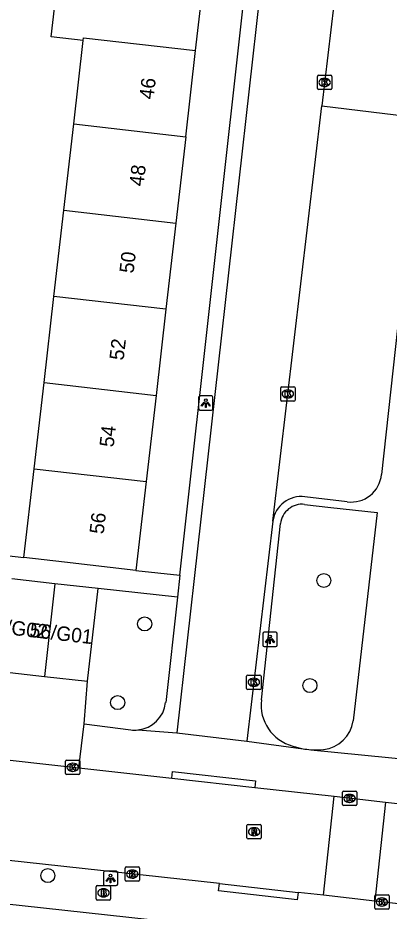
# Model space of a CAD drawing. Extents: x 161928 to 163055, y 386475 to 387428.
# Drawn here: x 162239.9 to 162265.7, y 386563.5 to 386625.6 of the extents above; entities that cross this region are included whole.
import ezdxf

# ---------------------------------------------------------------- set-up
doc = ezdxf.new("R2010")
doc.units = 0
for name, color, linetype in [('IMGEO_Boom', 7, 'Continuous'), ('IMGEO_Brandkraan', 7, 'Continuous'), ('IMGEO_Kolk', 7, 'Continuous'), ('IMGEO_Lichtpunt', 7, 'Continuous'), ('IMGEO_Pand', 7, 'Continuous'), ('IMGEO_Pand_nummerreeks', 7, 'Continuous'), ('IMGEO_Parkeervlak_open', 7, 'Continuous'), ('IMGEO_Rijbaan_lokaal_open', 7, 'Continuous'), ('IMGEO_Rioolput', 7, 'Continuous'), ('IMGEO_Voetpad_open', 7, 'Continuous')]:
    doc.layers.add(name, color=color, linetype=linetype)

msp = doc.modelspace()

# ---------------------------------------------------------------- linework, layer by layer
at = {"layer": 'IMGEO_Boom'}
for centre in [(162261.199, 386586.472), (162248.719, 386583.448), (162260.23, 386579.159), (162246.839, 386577.971), (162241.975, 386565.93)]:
    msp.add_circle(centre, 0.489, dxfattribs=at)
at = {"layer": 'IMGEO_Brandkraan'}
for p, q in [((162245.35, 386564.305), (162245.35, 386565.157)), ((162245.425, 386565.231), (162246.277, 386565.231)), ((162245.838, 386565.011), (162245.863, 386565.011)), ((162246.351, 386565.157), (162246.351, 386564.305)), ((162246.277, 386564.231), (162245.425, 386564.231)), ((162245.861, 386564.451), (162245.836, 386564.451))]:
    msp.add_line(p, q, dxfattribs=at)
for points in [[(162245.35, 386564.305), (162245.35, 386565.157)], [(162245.425, 386565.231), (162246.277, 386565.231)], [(162245.698, 386564.931), (162245.698, 386564.531), (162245.911, 386564.531)], [(162245.929, 386564.931), (162245.698, 386564.931)], [(162245.877, 386564.85), (162245.823, 386564.85), (162245.823, 386564.774)], [(162245.823, 386564.774), (162245.876, 386564.774)], [(162245.885, 386564.698), (162245.823, 386564.698), (162245.823, 386564.617)], [(162246.351, 386565.157), (162246.351, 386564.305)], [(162246.277, 386564.231), (162245.425, 386564.231)], [(162245.823, 386564.617), (162245.885, 386564.617)]]:
    msp.add_lwpolyline(points, dxfattribs=at)
for centre, radius, start, end in [((162245.427, 386565.155), 0.0765, 91.55205, 178.44795), ((162245.427, 386565.155), 0.0765, 91.55205, 178.44795), ((162245.878, 386564.812), 0.0379, 267.82845, 90.93552), ((162245.886, 386564.657), 0.0404, 269.87594, 90.50774), ((162245.933, 386564.786), 0.145, 59.4692, 91.53667), ((162245.958, 386564.833), 0.0922, 285.51372, 58.15012), ((162245.963, 386564.641), 0.105, 301.31148, 78.98903), ((162246.275, 386565.155), 0.0765, 1.55205, 88.44795), ((162246.275, 386565.155), 0.0765, 1.55205, 88.44795), ((162245.427, 386564.307), 0.0765, 181.55205, 268.44795), ((162245.427, 386564.307), 0.0765, 181.55205, 268.44795), ((162245.917, 386564.782), 0.251, 268.66757, 293.53466), ((162246.275, 386564.307), 0.0765, 271.55205, 358.44795), ((162246.275, 386564.307), 0.0765, 271.55205, 358.44795)]:
    msp.add_arc(centre, radius, start, end, dxfattribs=at)
for centre, major_axis, ratio, start_param, end_param in [((162245.837, 386564.731), (-0.387, 0.002), 0.722429, 4.712389, 7.853982), ((162245.862, 386564.731), (-0.39, 0.002), 0.717154, 1.570796, 4.712389)]:
    msp.add_ellipse(centre, major_axis=major_axis, ratio=ratio, start_param=start_param, end_param=end_param, dxfattribs=at)
at = {"layer": 'IMGEO_Kolk'}
for p, q in [((162260.75, 386620.713), (162260.75, 386621.565)), ((162260.825, 386621.639), (162261.677, 386621.639)), ((162261.238, 386621.419), (162261.263, 386621.419)), ((162261.751, 386621.565), (162261.751, 386620.713)), ((162261.677, 386620.639), (162260.825, 386620.639)), ((162261.261, 386620.859), (162261.236, 386620.859)), ((162258.192, 386599.034), (162258.192, 386599.886)), ((162258.267, 386599.96), (162259.119, 386599.96)), ((162258.68, 386599.74), (162258.705, 386599.74)), ((162259.193, 386599.886), (162259.193, 386599.034)), ((162259.119, 386598.96), (162258.267, 386598.96)), ((162258.703, 386599.18), (162258.678, 386599.18)), ((162255.823, 386578.961), (162255.823, 386579.813)), ((162255.898, 386579.887), (162256.75, 386579.887)), ((162256.311, 386579.667), (162256.336, 386579.667)), ((162256.824, 386579.813), (162256.824, 386578.961)), ((162256.334, 386579.107), (162256.309, 386579.107)), ((162256.75, 386578.887), (162255.898, 386578.887)), ((162243.208, 386573.04), (162243.208, 386573.892)), ((162243.283, 386573.966), (162244.135, 386573.966)), ((162243.696, 386573.746), (162243.721, 386573.746)), ((162244.209, 386573.892), (162244.209, 386573.04)), ((162244.135, 386572.966), (162243.283, 386572.966)), ((162243.719, 386573.186), (162243.694, 386573.186)), ((162262.492, 386570.876), (162262.492, 386571.728)), ((162262.567, 386571.802), (162263.419, 386571.802)), ((162262.98, 386571.582), (162263.005, 386571.582)), ((162263.493, 386571.728), (162263.493, 386570.876)), ((162263.003, 386571.022), (162262.978, 386571.022)), ((162263.419, 386570.802), (162262.567, 386570.802)), ((162247.435, 386566.533), (162248.287, 386566.533)), ((162247.36, 386565.607), (162247.36, 386566.459)), ((162247.848, 386566.313), (162247.873, 386566.313)), ((162248.361, 386566.459), (162248.361, 386565.607)), ((162248.287, 386565.533), (162247.435, 386565.533)), ((162247.871, 386565.753), (162247.846, 386565.753)), ((162264.745, 386563.666), (162264.745, 386564.518)), ((162264.82, 386564.592), (162265.672, 386564.592)), ((162265.233, 386564.372), (162265.258, 386564.372)), ((162265.746, 386564.518), (162265.746, 386563.666)), ((162265.672, 386563.592), (162264.82, 386563.592)), ((162265.256, 386563.812), (162265.231, 386563.812))]:
    msp.add_line(p, q, dxfattribs=at)
for points in [[(162260.75, 386620.713), (162260.75, 386621.565)], [(162260.825, 386621.639), (162261.677, 386621.639)], [(162261.071, 386621.339), (162261.194, 386621.339), (162261.194, 386621.188), (162261.324, 386621.339), (162261.488, 386621.339), (162261.342, 386621.188), (162261.495, 386620.939), (162261.343, 386620.939), (162261.258, 386621.103), (162261.194, 386621.036), (162261.194, 386620.939), (162261.071, 386620.939), (162261.071, 386621.339)], [(162261.751, 386621.565), (162261.751, 386620.713)], [(162261.677, 386620.639), (162260.825, 386620.639)], [(162258.192, 386599.034), (162258.192, 386599.886)], [(162258.267, 386599.96), (162259.119, 386599.96)], [(162258.513, 386599.66), (162258.636, 386599.66), (162258.636, 386599.509), (162258.766, 386599.66), (162258.93, 386599.66), (162258.784, 386599.509), (162258.937, 386599.26), (162258.785, 386599.26), (162258.7, 386599.424), (162258.636, 386599.357), (162258.636, 386599.26), (162258.513, 386599.26), (162258.513, 386599.66)], [(162259.193, 386599.886), (162259.193, 386599.034)], [(162259.119, 386598.96), (162258.267, 386598.96)], [(162255.823, 386578.961), (162255.823, 386579.813)], [(162255.898, 386579.887), (162256.75, 386579.887)], [(162256.144, 386579.587), (162256.267, 386579.587), (162256.267, 386579.436), (162256.397, 386579.587), (162256.561, 386579.587), (162256.415, 386579.436), (162256.568, 386579.187), (162256.416, 386579.187), (162256.331, 386579.351), (162256.267, 386579.284), (162256.267, 386579.187), (162256.144, 386579.187), (162256.144, 386579.587)], [(162256.824, 386579.813), (162256.824, 386578.961)], [(162256.75, 386578.887), (162255.898, 386578.887)], [(162243.208, 386573.04), (162243.208, 386573.892)], [(162243.283, 386573.966), (162244.135, 386573.966)], [(162243.529, 386573.666), (162243.652, 386573.666), (162243.652, 386573.515), (162243.782, 386573.666), (162243.946, 386573.666), (162243.8, 386573.515), (162243.953, 386573.266), (162243.801, 386573.266), (162243.716, 386573.43), (162243.652, 386573.363), (162243.652, 386573.266), (162243.529, 386573.266), (162243.529, 386573.666)], [(162244.209, 386573.892), (162244.209, 386573.04)], [(162244.135, 386572.966), (162243.283, 386572.966)], [(162262.492, 386570.876), (162262.492, 386571.728)], [(162262.567, 386571.802), (162263.419, 386571.802)], [(162262.813, 386571.502), (162262.936, 386571.502), (162262.936, 386571.351), (162263.066, 386571.502), (162263.23, 386571.502), (162263.084, 386571.351), (162263.237, 386571.102), (162263.085, 386571.102), (162263, 386571.266), (162262.936, 386571.199), (162262.936, 386571.102), (162262.813, 386571.102), (162262.813, 386571.502)], [(162263.493, 386571.728), (162263.493, 386570.876)], [(162263.419, 386570.802), (162262.567, 386570.802)], [(162247.435, 386566.533), (162248.287, 386566.533)], [(162247.36, 386565.607), (162247.36, 386566.459)], [(162247.681, 386566.233), (162247.804, 386566.233), (162247.804, 386566.082), (162247.934, 386566.233), (162248.098, 386566.233), (162247.952, 386566.082), (162248.105, 386565.833), (162247.953, 386565.833), (162247.868, 386565.997), (162247.804, 386565.93), (162247.804, 386565.833), (162247.681, 386565.833), (162247.681, 386566.233)], [(162248.361, 386566.459), (162248.361, 386565.607)], [(162248.287, 386565.533), (162247.435, 386565.533)], [(162264.745, 386563.666), (162264.745, 386564.518)], [(162264.82, 386564.592), (162265.672, 386564.592)], [(162265.066, 386564.292), (162265.189, 386564.292), (162265.189, 386564.141), (162265.319, 386564.292), (162265.483, 386564.292), (162265.337, 386564.141), (162265.49, 386563.892), (162265.338, 386563.892), (162265.253, 386564.056), (162265.189, 386563.989), (162265.189, 386563.892), (162265.066, 386563.892), (162265.066, 386564.292)], [(162265.746, 386564.518), (162265.746, 386563.666)], [(162265.672, 386563.592), (162264.82, 386563.592)]]:
    msp.add_lwpolyline(points, dxfattribs=at)
for centre, start, end in [((162260.827, 386621.563), 91.55205, 178.44795), ((162260.827, 386621.563), 91.55205, 178.44795), ((162261.675, 386621.563), 1.55205, 88.44795), ((162261.675, 386621.563), 1.55205, 88.44795), ((162260.827, 386620.715), 181.55205, 268.44795), ((162260.827, 386620.715), 181.55205, 268.44795), ((162261.675, 386620.715), 271.55205, 358.44795), ((162261.675, 386620.715), 271.55205, 358.44795), ((162258.269, 386599.884), 91.55205, 178.44795), ((162258.269, 386599.884), 91.55205, 178.44795), ((162259.117, 386599.884), 1.55205, 88.44795), ((162259.117, 386599.884), 1.55205, 88.44795), ((162258.269, 386599.036), 181.55205, 268.44795), ((162258.269, 386599.036), 181.55205, 268.44795), ((162259.117, 386599.036), 271.55205, 358.44795), ((162259.117, 386599.036), 271.55205, 358.44795), ((162255.9, 386579.811), 91.55205, 178.44795), ((162255.9, 386579.811), 91.55205, 178.44795), ((162256.748, 386579.811), 1.55205, 88.44795), ((162256.748, 386579.811), 1.55205, 88.44795), ((162255.9, 386578.963), 181.55205, 268.44795), ((162255.9, 386578.963), 181.55205, 268.44795), ((162256.748, 386578.963), 271.55205, 358.44795), ((162256.748, 386578.963), 271.55205, 358.44795), ((162243.285, 386573.89), 91.55205, 178.44795), ((162243.285, 386573.89), 91.55205, 178.44795), ((162244.133, 386573.89), 1.55205, 88.44795), ((162244.133, 386573.89), 1.55205, 88.44795), ((162243.285, 386573.042), 181.55205, 268.44795), ((162243.285, 386573.042), 181.55205, 268.44795), ((162244.133, 386573.042), 271.55205, 358.44795), ((162244.133, 386573.042), 271.55205, 358.44795), ((162262.569, 386571.726), 91.55205, 178.44795), ((162262.569, 386571.726), 91.55205, 178.44795), ((162263.417, 386571.726), 1.55205, 88.44795), ((162263.417, 386571.726), 1.55205, 88.44795), ((162262.569, 386570.878), 181.55205, 268.44795), ((162262.569, 386570.878), 181.55205, 268.44795), ((162263.417, 386570.878), 271.55205, 358.44795), ((162263.417, 386570.878), 271.55205, 358.44795), ((162247.437, 386566.457), 91.55205, 178.44795), ((162247.437, 386566.457), 91.55205, 178.44795), ((162248.285, 386566.457), 1.55205, 88.44795), ((162248.285, 386566.457), 1.55205, 88.44795), ((162247.437, 386565.609), 181.55205, 268.44795), ((162247.437, 386565.609), 181.55205, 268.44795), ((162248.285, 386565.609), 271.55205, 358.44795), ((162248.285, 386565.609), 271.55205, 358.44795), ((162264.822, 386564.516), 91.55205, 178.44795), ((162264.822, 386564.516), 91.55205, 178.44795), ((162265.67, 386564.516), 1.55205, 88.44795), ((162265.67, 386564.516), 1.55205, 88.44795), ((162264.822, 386563.668), 181.55205, 268.44795), ((162264.822, 386563.668), 181.55205, 268.44795), ((162265.67, 386563.668), 271.55205, 358.44795), ((162265.67, 386563.668), 271.55205, 358.44795)]:
    msp.add_arc(centre, 0.0765, start, end, dxfattribs=at)
for centre, major_axis, ratio, start_param, end_param in [((162261.237, 386621.139), (-0.387, 0.002), 0.722429, 4.712389, 7.853982), ((162261.262, 386621.139), (-0.39, 0.002), 0.717154, 1.570796, 4.712389), ((162258.679, 386599.46), (-0.387, 0.002), 0.722429, 4.712389, 7.853982), ((162258.704, 386599.46), (-0.39, 0.002), 0.717154, 1.570796, 4.712389), ((162256.31, 386579.387), (-0.387, 0.002), 0.722429, 4.712389, 7.853982), ((162256.335, 386579.387), (-0.39, 0.002), 0.717154, 1.570796, 4.712389), ((162243.695, 386573.466), (-0.387, 0.002), 0.722429, 4.712389, 7.853982), ((162243.72, 386573.466), (-0.39, 0.002), 0.717154, 1.570796, 4.712389), ((162262.979, 386571.302), (-0.387, 0.002), 0.722429, 4.712389, 7.853982), ((162263.004, 386571.302), (-0.39, 0.002), 0.717154, 1.570796, 4.712389), ((162247.847, 386566.033), (-0.387, 0.002), 0.722429, 4.712389, 7.853982), ((162247.872, 386566.033), (-0.39, 0.002), 0.717154, 1.570796, 4.712389), ((162265.232, 386564.092), (-0.387, 0.002), 0.722429, 4.712389, 7.853982), ((162265.257, 386564.092), (-0.39, 0.002), 0.717154, 1.570796, 4.712389)]:
    msp.add_ellipse(centre, major_axis=major_axis, ratio=ratio, start_param=start_param, end_param=end_param, dxfattribs=at)
at = {"layer": 'IMGEO_Lichtpunt'}
for p, q in [((162252.479, 386599.222), (162252.479, 386598.415)), ((162252.479, 386599.222), (162252.479, 386598.415)), ((162253.381, 386599.317), (162252.573, 386599.317)), ((162253.381, 386599.317), (162252.573, 386599.317)), ((162253.475, 386598.415), (162253.475, 386599.222)), ((162253.475, 386598.415), (162253.475, 386599.222)), ((162252.573, 386598.321), (162253.381, 386598.321)), ((162252.573, 386598.321), (162253.381, 386598.321)), ((162256.946, 386582.77), (162256.946, 386581.963)), ((162256.946, 386582.77), (162256.946, 386581.963)), ((162257.848, 386582.865), (162257.04, 386582.865)), ((162257.848, 386582.865), (162257.04, 386582.865)), ((162257.942, 386581.963), (162257.942, 386582.77)), ((162257.942, 386581.963), (162257.942, 386582.77)), ((162257.04, 386581.869), (162257.848, 386581.869)), ((162257.04, 386581.869), (162257.848, 386581.869)), ((162245.845, 386566.135), (162245.845, 386565.328)), ((162245.845, 386566.135), (162245.845, 386565.328)), ((162246.747, 386566.23), (162245.939, 386566.23)), ((162246.747, 386566.23), (162245.939, 386566.23)), ((162246.841, 386565.328), (162246.841, 386566.135)), ((162246.841, 386565.328), (162246.841, 386566.135)), ((162245.939, 386565.234), (162246.747, 386565.234)), ((162245.939, 386565.234), (162246.747, 386565.234))]:
    msp.add_line(p, q, dxfattribs=at)
for points in [[(162252.853, 386598.886), (162252.892, 386598.858), (162252.704, 386598.596), (162252.666, 386598.623), (162252.853, 386598.886)], [(162253.065, 386598.858), (162253.103, 386598.885), (162253.29, 386598.623), (162253.251, 386598.595), (162253.065, 386598.858)], [(162252.955, 386598.838), (162253.002, 386598.838), (162253.002, 386598.516), (162252.955, 386598.516), (162252.955, 386598.838)], [(162257.32, 386582.434), (162257.359, 386582.406), (162257.171, 386582.144), (162257.133, 386582.171), (162257.32, 386582.434)], [(162257.422, 386582.386), (162257.469, 386582.386), (162257.469, 386582.064), (162257.422, 386582.064), (162257.422, 386582.386)], [(162257.532, 386582.406), (162257.57, 386582.433), (162257.757, 386582.171), (162257.718, 386582.143), (162257.532, 386582.406)], [(162246.219, 386565.799), (162246.258, 386565.771), (162246.07, 386565.509), (162246.032, 386565.536), (162246.219, 386565.799)], [(162246.321, 386565.751), (162246.368, 386565.751), (162246.368, 386565.429), (162246.321, 386565.429), (162246.321, 386565.751)], [(162246.431, 386565.771), (162246.469, 386565.798), (162246.656, 386565.536), (162246.617, 386565.508), (162246.431, 386565.771)]]:
    msp.add_lwpolyline(points, dxfattribs=at)
for centre in [(162252.978, 386599.02), (162257.445, 386582.568), (162246.344, 386565.933)]:
    msp.add_circle(centre, 0.0994, dxfattribs=at)
for centre, start, end in [((162252.573, 386599.222), 90, 180), ((162252.573, 386599.222), 90, 180), ((162253.381, 386599.222), 0, 90), ((162253.381, 386599.222), 0, 90), ((162252.573, 386598.415), 180, 270), ((162252.573, 386598.415), 180, 270), ((162253.381, 386598.415), 270, 0), ((162253.381, 386598.415), 270, 360), ((162257.04, 386582.77), 90, 180), ((162257.04, 386582.77), 90, 180), ((162257.848, 386582.77), 0, 90), ((162257.848, 386582.77), 0, 90), ((162257.04, 386581.963), 180, 270), ((162257.04, 386581.963), 180, 270), ((162257.848, 386581.963), 270, 0), ((162257.848, 386581.963), 270, 360), ((162245.939, 386566.135), 90, 180), ((162245.939, 386566.135), 90, 180), ((162246.747, 386566.135), 0, 90), ((162246.747, 386566.135), 0, 90), ((162245.939, 386565.328), 180, 270), ((162245.939, 386565.328), 180, 270), ((162246.747, 386565.328), 270, 0), ((162246.747, 386565.328), 270, 360)]:
    msp.add_arc(centre, 0.0946, start, end, dxfattribs=at)
at = {"layer": 'IMGEO_Pand'}
for points in [[(162244.444, 386624.056), (162242.204, 386624.313), (162242.895, 386630.333), (162245.134, 386630.076), (162245.175, 386630.43)], [(162252.264, 386623.356), (162252.973, 386629.536)], [(162243.777, 386618.25), (162244.444, 386624.056)], [(162244.444, 386624.056), (162244.466, 386624.251), (162252.264, 386623.356)], [(162251.576, 386617.355), (162252.264, 386623.356)], [(162243.089, 386612.25), (162243.777, 386618.25)], [(162243.777, 386618.25), (162251.576, 386617.355)], [(162251.576, 386617.355), (162250.888, 386611.355)], [(162242.401, 386606.249), (162243.089, 386612.25)], [(162243.089, 386612.25), (162250.888, 386611.355)], [(162250.888, 386611.355), (162250.199, 386605.354)], [(162241.713, 386600.249), (162242.401, 386606.249)], [(162250.199, 386605.354), (162242.401, 386606.249)], [(162250.199, 386605.354), (162249.511, 386599.354)], [(162241.024, 386594.248), (162241.713, 386600.249)], [(162241.713, 386600.249), (162249.511, 386599.354)], [(162249.511, 386599.354), (162248.823, 386593.353)], [(162240.316, 386588.068), (162241.024, 386594.248)], [(162241.024, 386594.248), (162248.823, 386593.353)], [(162248.823, 386593.353), (162248.114, 386587.174)], [(162248.114, 386587.174), (162243.147, 386587.743), (162240.316, 386588.068)], [(162242.469, 386586.249), (162239.462, 386586.587)], [(162242.469, 386586.249), (162241.742, 386579.794)], [(162245.476, 386585.91), (162242.469, 386586.249)], [(162244.749, 386579.455), (162245.476, 386585.91)], [(162238.735, 386580.132), (162241.742, 386579.794)], [(162241.742, 386579.794), (162244.749, 386579.455)]]:
    msp.add_lwpolyline(points, dxfattribs=at)
at = {"layer": 'IMGEO_Parkeervlak_open'}
msp.add_lwpolyline([(162261.058, 386619.512), (162267.925, 386618.682)], dxfattribs=at)
at = {"layer": 'IMGEO_Rijbaan_lokaal_open'}
for points in [[(162262.1, 386628.346), (162261.058, 386619.512)], [(162256.712, 386627.113), (162250.968, 386575.86)], [(162257.645, 386590.598), (162261.058, 386619.512)], [(162257.645, 386590.598), (162255.838, 386575.284)], [(162208.921, 386577.363), (162244.143, 386573.437)], [(162250.968, 386575.86), (162255.838, 386575.284)], [(162244.143, 386573.437), (162250.613, 386572.714)], [(162250.613, 386572.714), (162256.384, 386572.068)], [(162256.384, 386572.068), (162261.912, 386571.45)], [(162261.164, 386564.56), (162261.912, 386571.45)], [(162261.912, 386571.45), (162265.483, 386571.051)], [(162265.483, 386571.051), (162264.757, 386564.157)], [(162265.483, 386571.051), (162270.245, 386570.518)], [(162253.921, 386565.373), (162216.075, 386569.522), (162206.668, 386570.539)], [(162253.921, 386565.373), (162259.408, 386564.757)], [(162261.164, 386564.56), (162259.408, 386564.757)], [(162264.757, 386564.157), (162261.164, 386564.56)], [(162315.022, 386558.52), (162264.757, 386564.157)]]:
    msp.add_lwpolyline(points, dxfattribs=at)
at = {"layer": 'IMGEO_Rioolput'}
for p, q in [((162255.842, 386568.556), (162255.842, 386569.408)), ((162255.917, 386569.482), (162256.769, 386569.482)), ((162256.33, 386569.262), (162256.355, 386569.262)), ((162256.843, 386569.408), (162256.843, 386568.556)), ((162256.769, 386568.482), (162255.917, 386568.482)), ((162256.353, 386568.702), (162256.328, 386568.702))]:
    msp.add_line(p, q, dxfattribs=at)
for points in [[(162255.842, 386568.556), (162255.842, 386569.408)], [(162255.917, 386569.482), (162256.769, 386569.482)], [(162256.431, 386569.18), (162256.179, 386569.182), (162256.179, 386568.782)], [(162256.357, 386569.101), (162256.303, 386569.101), (162256.303, 386569.02)], [(162256.303, 386569.02), (162256.355, 386569.02)], [(162256.843, 386569.408), (162256.843, 386568.556)], [(162256.769, 386568.482), (162255.917, 386568.482)], [(162256.179, 386568.782), (162256.303, 386568.782), (162256.303, 386568.944), (162256.314, 386568.944)], [(162256.361, 386568.915), (162256.432, 386568.782), (162256.572, 386568.782), (162256.507, 386568.908)]]:
    msp.add_lwpolyline(points, dxfattribs=at)
for centre, radius, start, end in [((162255.919, 386569.406), 0.0765, 91.55205, 178.44795), ((162255.919, 386569.406), 0.0765, 91.55205, 178.44795), ((162256.339, 386569.209), 0.19, 274.7715, 282.96867), ((162256.363, 386569.005), 0.0964, 77.00612, 93.18647), ((162256.377, 386569.062), 0.0378, 276.66336, 79.67722), ((162256.43, 386569.07), 0.109, 350.36119, 89.41601), ((162256.428, 386569.07), 0.112, 277.58423, 350.98172), ((162256.767, 386569.406), 0.0765, 1.55205, 88.44795), ((162256.767, 386569.406), 0.0765, 1.55205, 88.44795), ((162255.919, 386568.558), 0.0765, 181.55205, 268.44795), ((162255.919, 386568.558), 0.0765, 181.55205, 268.44795), ((162256.313, 386568.891), 0.0533, 26.02933, 88.69889), ((162256.412, 386568.855), 0.108, 29.51342, 73.79051), ((162256.767, 386568.558), 0.0765, 271.55205, 358.44795), ((162256.767, 386568.558), 0.0765, 271.55205, 358.44795)]:
    msp.add_arc(centre, radius, start, end, dxfattribs=at)
for centre, major_axis, ratio, start_param, end_param in [((162256.329, 386568.982), (-0.387, 0.002), 0.722429, 4.712389, 7.853982), ((162256.354, 386568.982), (-0.39, 0.002), 0.717154, 1.570796, 4.712389)]:
    msp.add_ellipse(centre, major_axis=major_axis, ratio=ratio, start_param=start_param, end_param=end_param, dxfattribs=at)
at = {"layer": 'IMGEO_Voetpad_open'}
for points in [[(162245.175, 386630.43), (162237.23, 386631.5), (162234.532, 386631.792), (162234.28, 386631.819), (162230.744, 386601.024), (162229.401, 386589.321), (162240.316, 386588.068)], [(162251.168, 386586.834), (162255.887, 386629.219)], [(162267.925, 386618.682), (162265.21, 386593.847)], [(162262.827, 386591.953), (162259.882, 386592.304)], [(162259.852, 386591.771), (162261.679, 386591.564), (162264.909, 386591.199), (162263.246, 386576.7)], [(162256.846, 386578.173), (162258.191, 386590.443)], [(162248.114, 386587.174), (162251.168, 386586.834)], [(162251.168, 386586.834), (162251, 386585.323)], [(162251, 386585.323), (162245.476, 386585.91)], [(162251, 386585.323), (162250.183, 386577.985)], [(162244.508, 386576.484), (162244.749, 386579.455)], [(162244.143, 386573.437), (162244.508, 386576.484)], [(162244.508, 386576.484), (162247.756, 386576.075)], [(162248.239, 386576.068), (162250.968, 386575.86)], [(162255.838, 386575.284), (162259.753, 386574.762)], [(162260.284, 386574.693), (162267.592, 386573.969)], [(162250.613, 386572.714), (162250.665, 386573.185), (162256.436, 386572.537), (162256.384, 386572.068)], [(162259.408, 386564.757), (162259.352, 386564.248), (162253.864, 386564.861), (162253.921, 386565.373)], [(162229.979, 386564.953), (162250.594, 386562.706)]]:
    msp.add_lwpolyline(points, dxfattribs=at)
for centre, radius, start, end in [((162263.118, 386594.033), 2.1, 262.03715, 354.91796), ((162259.644, 386590.297), 2.021, 83.23238, 171.42797), ((162259.683, 386590.279), 1.501, 83.54493, 173.74103), ((162248.029, 386578.225), 2.167, 275.55334, 353.64533), ((162259.786, 386577.813), 2.962, 173.02559, 255.49415), ((162260.879, 386577.079), 2.397, 277.08285, 350.89019), ((162248.029, 386578.224), 2.166, 262.76851, 275.57086), ((162260.745, 386580.044), 5.374, 251.54374, 259.35931), ((162260.727, 386580.184), 5.508, 259.81038, 265.38216), ((162260.683, 386579.91), 5.232, 265.62944, 275.39941)]:
    msp.add_arc(centre, radius, start, end, dxfattribs=at)

# ---------------------------------------------------------------- texts
at = {"layer": 'IMGEO_Pand_nummerreeks'}
for s, rotation, p in [('46', 83.45703, (162249.335, 386619.925)), ('48', 83.45666, (162248.64, 386613.876)), ('50', 83.45666, (162247.945, 386607.824)), ('52', 83.45666, (162247.251, 386601.767)), ('54', 83.45666, (162246.557, 386595.718)), ('56', 83.45666, (162245.863, 386589.666)), ('56/G02', 353.36335, (162237.546, 386582.912)), ('56/G01', 353.36335, (162240.673, 386582.548))]:
    msp.add_text(s, height=1, rotation=rotation, dxfattribs=at).set_placement(p)

doc.saveas('drawing.dxf')
